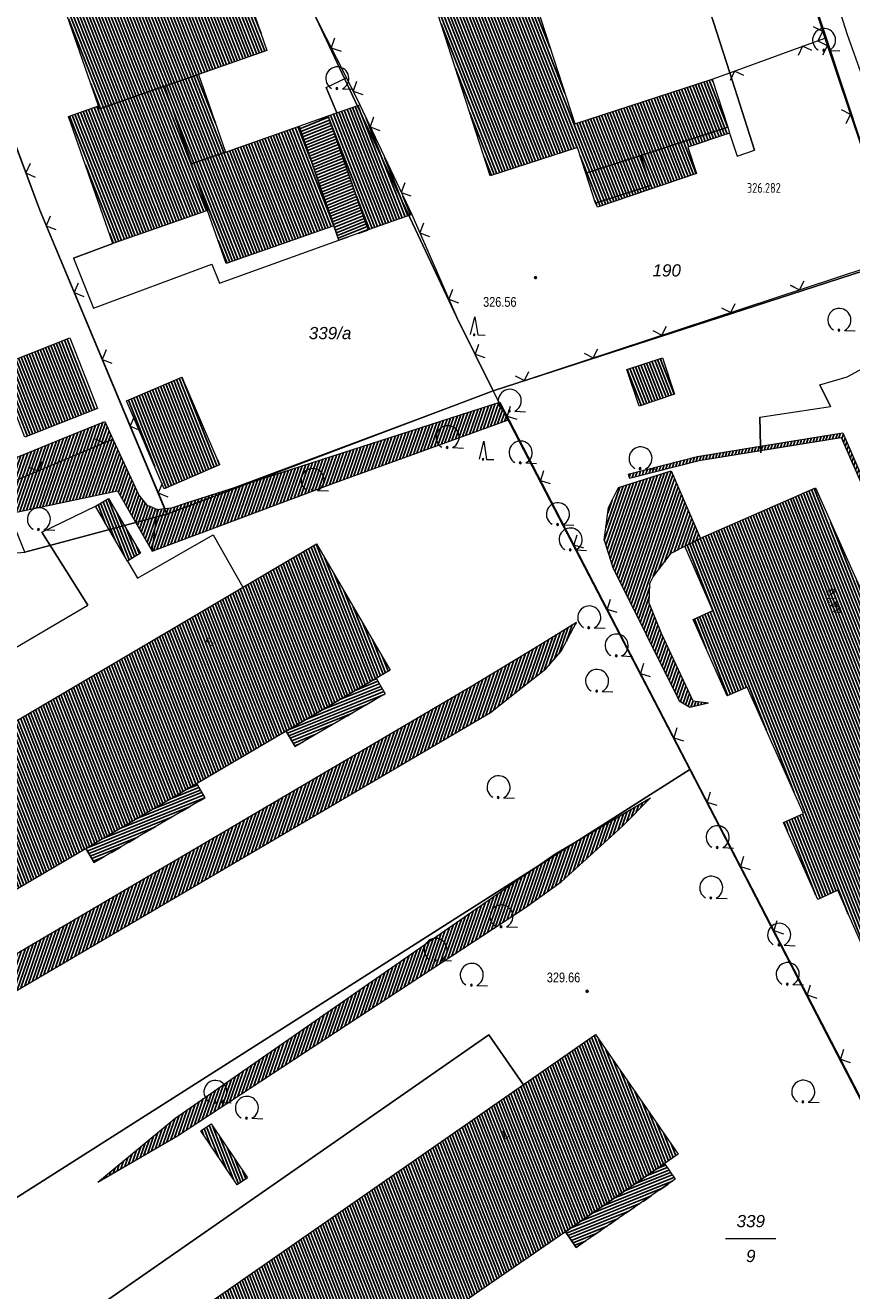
# Model space of a CAD drawing. Header units: metres. Extents: x 345144 to 348639, y 5629211 to 5635235.
# Tile 984 of 1056: x 347440 to 347497, y 5631269 to 5631356. Entities that reach past the tile are written whole.
import ezdxf
from ezdxf.enums import TextEntityAlignment as Align

# ---------------------------------------------------------------- set-up
doc = ezdxf.new("R2010")
doc.units = ezdxf.units.M
doc.header["$MEASUREMENT"] = 0
doc.linetypes.add('4_4', pattern=[1.4, 0.7, -0.7])
for name, color, linetype in [('011 Gebäude', 7, 'Continuous'), ('028 Geländeform', 7, 'Continuous'), ('028 Geländeform Ausg.', 7, 'Continuous'), ('065-066 Ver_Entsorgung Ausg.', 7, 'Continuous'), ('081-083 Topographie', 7, 'Continuous'), ('AX Flurstück', 7, 'Continuous'), ('AX Gebäude', 7, 'Continuous'), ('Definitionslinie', 7, 'Continuous'), ('Präsentationsobjekt -Text (punktförmig)', 7, 'Continuous')]:
    doc.layers.add(name, color=color, linetype=linetype)
doc.styles.add('ARIAL', font='arial.ttf', dxfattribs={"height": 1})
doc.styles.add('ARIALIT', font='ariali.ttf', dxfattribs={"height": 1})
doc.styles.add('DIN-6776-IT', font='txt', dxfattribs={"height": 1})
pattern_1 = [(201.882352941, (0, 0), (0.074540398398, -0.185590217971), [])]
pattern_2 = [(250.9552151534, (0, 0), (0.1890527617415, -0.065261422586), [])]
pattern_3 = [(111.5294117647, (0, 0), (-0.186045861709, -0.07339575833), [])]

# ---------------------------------------------------------------- blocks, each defined once
blk = doc.blocks.new('alk_043x_nrw')
h = blk.add_hatch(color=7)
edge = h.paths.add_edge_path(flags=0)
edge.add_arc((0, 0), 1, 180, 360, ccw=False)
edge.add_arc((0, 0), 1, 0, 180, ccw=False)
blk = doc.blocks.new('alk_7100_nrwx2')
at = {"true_color": 0x2e2e2e}
h = blk.add_hatch(color=250, dxfattribs=at)
edge = h.paths.add_edge_path(flags=0)
edge.add_arc((0.024073, -0.597267), 0.057254, 180, 360, ccw=False)
edge.add_arc((0.024073, -0.597267), 0.057255, 0, 180, ccw=False)
at = {"color": 250, "lineweight": 5, "true_color": 0x2e2e2e, "flags": 128}
blk.add_lwpolyline([(0.349382, -0.597267), (1, -0.597267)], dxfattribs=at)
at = {"color": 250, "lineweight": 5, "true_color": 0x2e2e2e}
for centre, radius, start, end in [((0.024073, 0.012362), 0.690995, -61.91481688, -118.08518312), ((0.024073, -0.597267), 0.057255, 0, 180), ((0.024073, -0.597267), 0.057254, 180, 0)]:
    blk.add_arc(centre, radius, start, end, dxfattribs=at)
blk = doc.blocks.new('alk_7200_nrwx2')
at = {"true_color": 0x2e2e2e}
h = blk.add_hatch(color=250, dxfattribs=at)
edge = h.paths.add_edge_path(flags=0)
edge.add_arc((-0.020544, -0.388118), 0.055525, 180, 360, ccw=False)
edge.add_arc((-0.020544, -0.388118), 0.055525, 0, 180, ccw=False)
at = {"color": 250, "lineweight": 5, "true_color": 0x2e2e2e, "flags": 128}
blk.add_lwpolyline([(-0.298168, -0.388118), (-0.020544, 1), (0.257079, -0.388118), (0.812326, -0.388118)], dxfattribs=at)
blk.add_lwpolyline([(-0.298168, -0.388118), (-0.020544, 1), (0.257079, -0.388118), (0.812326, -0.388118)], dxfattribs=at)
at = {"color": 250, "lineweight": 5, "true_color": 0x2e2e2e}
for start, end in [(0, 180), (180, 0)]:
    blk.add_arc((-0.020544, -0.388118), 0.055525, start, end, dxfattribs=at)

msp = doc.modelspace()

# ---------------------------------------------------------------- hatches: boundary and pattern name
at = {"layer": '011 Gebäude', "true_color": 0x8f8f8f}
h = msp.add_hatch(dxfattribs=at)
h.set_pattern_fill('_USER', color=252, scale=0.2, angle=201.88235294, style=0, pattern_type=0)
h.set_pattern_definition(pattern_1)
h.paths.add_polyline_path([(347459.122, 5631349.487), (347461.129, 5631350.194), (347461.129, 5631350.194), (347463.9, 5631342.334), (347463.9, 5631342.334), (347461.882, 5631341.624), (347461.882, 5631341.624), (347461.534, 5631342.616), (347461.534, 5631342.616)], flags=0)
h = msp.add_hatch(dxfattribs=at)
h.set_pattern_fill('_USER', color=252, scale=0.2, angle=201.88235294, style=0, pattern_type=0)
h.set_pattern_definition(pattern_1)
h.paths.add_polyline_path([(347464.442, 5631311.373), (347465.066, 5631310.305), (347465.066, 5631310.305), (347458.85, 5631306.668), (347458.85, 5631306.668), (347458.228, 5631307.731), (347458.228, 5631307.731)], flags=0)
h = msp.add_hatch(dxfattribs=at)
h.set_pattern_fill('_USER', color=252, scale=0.2, angle=201.88235294, style=0, pattern_type=0)
h.set_pattern_definition(pattern_1)
h.paths.add_polyline_path([(347452.609, 5631303.123), (347444.976, 5631298.649), (347444.976, 5631298.649), (347444.402, 5631299.628), (347444.402, 5631299.628), (347452.035, 5631304.101), (347452.035, 5631304.101)], flags=0)
h = msp.add_hatch(dxfattribs=at)
h.set_pattern_fill('_USER', color=252, scale=0.2, angle=201.88235294, style=0, pattern_type=0)
h.set_pattern_definition(pattern_1)
h.paths.add_polyline_path([(347485.087, 5631276.79), (347478.26, 5631272.086), (347478.26, 5631272.086), (347477.519, 5631273.163), (347477.519, 5631273.163), (347484.344, 5631277.867), (347484.344, 5631277.867)], flags=0)
at = {"layer": '028 Geländeform', "true_color": 0xb27500}
h = msp.add_hatch(dxfattribs=at)
h.set_pattern_fill('_USER', color=44, scale=0.2, angle=250.95521515, style=0, pattern_type=0)
h.set_pattern_definition(pattern_2)
h.paths.add_polyline_path([(347448.977, 5631320.147), (347449.341, 5631323.029), (347449.341, 5631323.029), (347449.851, 5631323.096), (347449.851, 5631323.096), (347450.12, 5631323.127), (347450.12, 5631323.127), (347450.342, 5631323.153), (347450.342, 5631323.153), (347451.346, 5631323.476), (347451.346, 5631323.476), (347454.466, 5631324.48), (347454.466, 5631324.48), (347454.474, 5631324.482), (347454.474, 5631324.482), (347472.989, 5631330.438), (347472.989, 5631330.438), (347473.527, 5631329.191), (347473.527, 5631329.191), (347461.644, 5631324.886), (347461.644, 5631324.886)], flags=0)
h = msp.add_hatch(dxfattribs=at)
h.set_pattern_fill('_USER', color=44, scale=0.2, angle=250.95521515, style=0, pattern_type=0)
h.set_pattern_definition(pattern_2)
h.paths.add_polyline_path([(347425.236, 5631320.777), (347436.963, 5631325.549), (347436.963, 5631325.549), (347440.521, 5631326.995), (347440.521, 5631326.995), (347442.58, 5631327.834), (347442.58, 5631327.834), (347445.479, 5631329.013), (347445.479, 5631329.013), (347445.723, 5631329.112), (347445.723, 5631329.112), (347446.267, 5631327.871), (347446.267, 5631327.871), (347447.661, 5631324.878), (347447.661, 5631324.878), (347448.06, 5631324.02), (347448.06, 5631324.02), (347448.611, 5631323.334), (347448.611, 5631323.334), (347448.823, 5631323.246), (347448.823, 5631323.246), (347449.341, 5631323.029), (347449.341, 5631323.029), (347448.977, 5631320.147), (347448.977, 5631320.147), (347446.59, 5631324.325), (347446.59, 5631324.325), (347438.856, 5631322.673), (347438.856, 5631322.673), (347437.54, 5631322.647), (347437.54, 5631322.647), (347436.483, 5631323.033), (347436.483, 5631323.033), (347435.929, 5631323.5), (347435.929, 5631323.5), (347427.687, 5631320.379), (347427.687, 5631320.379), (347426.396, 5631319.894), (347426.396, 5631319.894), (347425.574, 5631319.084), (347425.574, 5631319.084), (347424.822, 5631318.024), (347424.822, 5631318.024), (347423.874, 5631317.16), (347423.874, 5631317.16), (347422.701, 5631316.47), (347422.701, 5631316.47), (347420.608, 5631315.676), (347420.608, 5631315.676), (347419.471, 5631315.191), (347419.471, 5631315.191), (347417.162, 5631314.547), (347417.162, 5631314.547), (347415.534, 5631314.404), (347415.534, 5631314.404), (347417.102, 5631316.259), (347417.102, 5631316.259), (347423.014, 5631318.68), (347423.014, 5631318.68), (347424.153, 5631320.013), (347424.153, 5631320.013)], flags=0)
h = msp.add_hatch(dxfattribs=at)
h.set_pattern_fill('_USER', color=44, scale=0.2, angle=250.95521515, style=0, pattern_type=0)
h.set_pattern_definition(pattern_2)
h.paths.add_polyline_path([(347496.552, 5631327.991), (347491.002, 5631327.1), (347491.002, 5631327.1), (347486.752, 5631326.418), (347486.752, 5631326.418), (347481.929, 5631325.193), (347481.929, 5631325.193), (347481.85, 5631325.466), (347481.85, 5631325.466), (347486.623, 5631326.693), (347486.623, 5631326.693), (347490.993, 5631327.399), (347490.993, 5631327.399), (347496.676, 5631328.316), (347496.676, 5631328.316), (347499.263, 5631322.307), (347499.263, 5631322.307), (347499.051, 5631322.256), (347499.051, 5631322.256)], flags=0)
h = msp.add_hatch(dxfattribs=at)
h.set_pattern_fill('_USER', color=44, scale=0.2, angle=250.95521515, style=0, pattern_type=0)
h.set_pattern_definition(pattern_2)
h.paths.add_polyline_path([(347484.812, 5631325.7), (347486.852, 5631321.036), (347486.852, 5631321.036), (347485.76, 5631320.484), (347485.76, 5631320.484), (347484.818, 5631320.012), (347484.818, 5631320.012), (347483.567, 5631318.389), (347483.567, 5631318.389), (347483.343, 5631317.918), (347483.343, 5631317.918), (347483.287, 5631316.534), (347483.287, 5631316.534), (347484.12, 5631314.485), (347484.12, 5631314.485), (347486.309, 5631309.829), (347486.309, 5631309.829), (347487.395, 5631309.676), (347487.395, 5631309.676), (347486.112, 5631309.375), (347486.112, 5631309.375), (347485.368, 5631309.817), (347485.368, 5631309.817), (347480.786, 5631319.019), (347480.786, 5631319.019), (347480.187, 5631320.919), (347480.187, 5631320.919), (347480.485, 5631323.155), (347480.485, 5631323.155), (347481.175, 5631324.536), (347481.175, 5631324.536)], flags=0)
h = msp.add_hatch(dxfattribs=at)
h.set_pattern_fill('_USER', color=44, scale=0.2, angle=250.95521515, style=0, pattern_type=0)
h.set_pattern_definition(pattern_2)
h.paths.add_polyline_path([(347433.321, 5631288.672), (347471.151, 5631310.906), (347471.151, 5631310.906), (347471.449, 5631311.081), (347471.449, 5631311.081), (347475.222, 5631313.356), (347475.222, 5631313.356), (347476.416, 5631314.094), (347476.416, 5631314.094), (347478.282, 5631315.247), (347478.282, 5631315.247), (347477.229, 5631313.244), (347477.229, 5631313.244), (347476.167, 5631312.025), (347476.167, 5631312.025), (347474.353, 5631310.594), (347474.353, 5631310.594), (347472.337, 5631309.017), (347472.337, 5631309.017), (347436.893, 5631288.223), (347436.893, 5631288.223), (347433.512, 5631286.505), (347433.512, 5631286.505), (347425.177, 5631284.233), (347425.177, 5631284.233), (347432.628, 5631288.265), (347432.628, 5631288.265)], flags=0)
h = msp.add_hatch(dxfattribs=at)
h.set_pattern_fill('_USER', color=44, scale=0.2, angle=250.95521515, style=0, pattern_type=0)
h.set_pattern_definition(pattern_2)
h.paths.add_polyline_path([(347481.445, 5631301.169), (347477.216, 5631297.317), (347477.216, 5631297.317), (347474.761, 5631295.543), (347474.761, 5631295.543), (347450.724, 5631279.794), (347450.724, 5631279.794), (347445.236, 5631276.587), (347445.236, 5631276.587), (347450.542, 5631280.982), (347450.542, 5631280.982), (347476.801, 5631299.251), (347476.801, 5631299.251), (347483.381, 5631303.11), (347483.381, 5631303.11)], flags=0)
at = {"layer": 'AX Gebäude', "true_color": 0x4f4f4f}
h = msp.add_hatch(dxfattribs=at)
h.set_pattern_fill('_USER', color=251, scale=0.2, angle=111.52941176, style=0, pattern_type=0)
h.set_pattern_definition(pattern_3)
h.paths.add_polyline_path([(347442.367, 5631359.312), (347453.928, 5631363.315), (347456.91, 5631354.708), (347452.182, 5631353.066), (347449.826, 5631352.247), (347445.353, 5631350.691), (347445.284, 5631350.886)], flags=0)
h = msp.add_hatch(dxfattribs=at)
h.set_pattern_fill('_USER', color=251, scale=0.2, angle=111.52941176, style=0, pattern_type=0)
h.set_pattern_definition(pattern_3)
h.paths.add_polyline_path([(347472.293, 5631359.273), (347475.678, 5631360.371), (347476.436, 5631358.029), (347475.535, 5631357.737), (347478.167, 5631349.645), (347487.644, 5631352.729), (347488.72, 5631349.421), (347482.711, 5631347.466), (347478.929, 5631346.236), (347478.352, 5631348.015), (347472.328, 5631346.061), (347468.447, 5631358.025)], flags=0)
h = msp.add_hatch(dxfattribs=at)
h.set_pattern_fill('_USER', color=251, scale=0.2, angle=111.52941176, style=0, pattern_type=0)
h.set_pattern_definition(pattern_3)
h.paths.add_polyline_path([(347449.826, 5631352.247), (347452.182, 5631353.066), (347454.046, 5631347.706), (347451.693, 5631346.885)], flags=0)
h = msp.add_hatch(dxfattribs=at)
h.set_pattern_fill('_USER', color=251, scale=0.2, angle=111.52941176, style=0, pattern_type=0)
h.set_pattern_definition(pattern_3)
h.paths.add_polyline_path([(347445.284, 5631350.886), (347445.353, 5631350.691), (347449.826, 5631352.247), (347451.693, 5631346.885), (347452.815, 5631343.672), (347446.278, 5631341.39), (347443.216, 5631350.164)], flags=0)
h = msp.add_hatch(dxfattribs=at)
h.set_pattern_fill('_USER', color=251, scale=0.2, angle=111.52941176, style=0, pattern_type=0)
h.set_pattern_definition(pattern_3)
h.paths.add_polyline_path([(347463.313, 5631350.966), (347466.908, 5631343.395), (347463.901, 5631342.335), (347461.129, 5631350.194)], flags=0)
h = msp.add_hatch(dxfattribs=at)
h.set_pattern_fill('_USER', color=251, scale=0.2, angle=111.52941176, style=0, pattern_type=0)
h.set_pattern_definition(pattern_3)
h.paths.add_polyline_path([(347454.046, 5631347.706), (347459.123, 5631349.487), (347461.535, 5631342.617), (347454.09, 5631340.017), (347452.815, 5631343.672), (347451.693, 5631346.885)], flags=0)
h = msp.add_hatch(dxfattribs=at)
h.set_pattern_fill('_USER', color=251, scale=0.2, angle=111.52941176, style=0, pattern_type=0)
h.set_pattern_definition(pattern_3)
h.paths.add_polyline_path([(347482.711, 5631347.466), (347488.72, 5631349.421), (347488.841, 5631349.01), (347485.961, 5631348.04), (347486.575, 5631346.218), (347479.725, 5631343.908), (347479.602, 5631344.169), (347483.383, 5631345.4)], flags=0)
h = msp.add_hatch(dxfattribs=at)
h.set_pattern_fill('_USER', color=251, scale=0.2, angle=111.52941176, style=0, pattern_type=0)
h.set_pattern_definition(pattern_3)
h.paths.add_polyline_path([(347478.929, 5631346.236), (347482.711, 5631347.466), (347483.383, 5631345.4), (347479.602, 5631344.169)], flags=0)
h = msp.add_hatch(dxfattribs=at)
h.set_pattern_fill('_USER', color=251, scale=0.2, angle=111.52941176, style=0, pattern_type=0)
h.set_pattern_definition(pattern_3)
h.paths.add_polyline_path([(347438.278, 5631332.899), (347443.292, 5631334.868), (347445.209, 5631329.99), (347440.195, 5631328.02)], flags=0)
h = msp.add_hatch(dxfattribs=at)
h.set_pattern_fill('_USER', color=251, scale=0.2, angle=111.52941176, style=0, pattern_type=0)
h.set_pattern_definition(pattern_3)
h.paths.add_polyline_path([(347481.763, 5631332.685), (347484.208, 5631333.506), (347485.046, 5631330.991), (347482.601, 5631330.169)], flags=0)
h = msp.add_hatch(dxfattribs=at)
h.set_pattern_fill('_USER', color=251, scale=0.2, angle=111.52941176, style=0, pattern_type=0)
h.set_pattern_definition(pattern_3)
h.paths.add_polyline_path([(347447.204, 5631330.519), (347451.023, 5631332.169), (347453.64, 5631326.114), (347449.821, 5631324.464)], flags=0)
h = msp.add_hatch(dxfattribs=at)
h.set_pattern_fill('_USER', color=251, scale=0.2, angle=111.52941176, style=0, pattern_type=0)
h.set_pattern_definition(pattern_3)
h.paths.add_polyline_path([(347498.522, 5631316.144), (347503.63, 5631304.659), (347504.797, 5631302.1), (347507.391, 5631296.371), (347509.423, 5631291.824), (347511.95, 5631286.069), (347513.065, 5631283.462), (347518.173, 5631271.987), (347519.349, 5631269.397), (347521.896, 5631263.62), (347512.827, 5631259.616), (347510.855, 5631264.039), (347509.48, 5631263.434), (347507.142, 5631268.702), (347508.508, 5631269.317), (347504.62, 5631278.051), (347503.245, 5631277.456), (347500.888, 5631282.736), (347502.264, 5631283.36), (347500.282, 5631287.784), (347501.199, 5631288.187), (347499.181, 5631292.701), (347498.274, 5631292.298), (347496.313, 5631296.741), (347494.937, 5631296.106), (347492.581, 5631301.415), (347493.946, 5631302.03), (347490.068, 5631310.753), (347488.693, 5631310.159), (347486.326, 5631315.438), (347487.692, 5631316.053), (347485.76, 5631320.485), (347486.852, 5631321.037), (347494.77, 5631324.512), (347497.357, 5631318.733)], flags=0)
h = msp.add_hatch(dxfattribs=at)
h.set_pattern_fill('_USER', color=251, scale=0.2, angle=111.52941176, style=0, pattern_type=0)
h.set_pattern_definition(pattern_3)
h.paths.add_polyline_path([(347445.98, 5631323.785), (347448.184, 5631320.001), (347447.273, 5631319.47), (347445.068, 5631323.253)], flags=0)
h = msp.add_hatch(dxfattribs=at)
h.set_pattern_fill('_USER', color=251, scale=0.2, angle=111.52941176, style=0, pattern_type=0)
h.set_pattern_definition(pattern_3)
h.paths.add_polyline_path([(347425.975, 5631300.408), (347460.33, 5631320.657), (347465.42, 5631311.945), (347438.203, 5631295.995), (347431.047, 5631291.767)], flags=0)
h = msp.add_hatch(dxfattribs=at)
h.set_pattern_fill('_USER', color=251, scale=0.2, angle=111.52941176, style=0, pattern_type=0)
h.set_pattern_definition(pattern_3)
h.paths.add_polyline_path([(347446.872, 5631264.036), (347479.588, 5631286.773), (347485.297, 5631278.526), (347471.601, 5631269.084), (347452.569, 5631255.749)], flags=0)
h = msp.add_hatch(dxfattribs=at)
h.set_pattern_fill('_USER', color=251, scale=0.2, angle=111.52941176, style=0, pattern_type=0)
h.set_pattern_definition(pattern_3)
h.paths.add_polyline_path([(347453.054, 5631280.608), (347455.559, 5631276.889), (347454.847, 5631276.409), (347452.342, 5631280.129)], flags=0)

# ---------------------------------------------------------------- linework, layer by layer
at = {"layer": '011 Gebäude', "color": 251, "linetype": 'Continuous', "lineweight": 13, "true_color": 0x4f4f4f, "flags": 128}
for points in [[(347459.122, 5631349.487), (347461.129, 5631350.194), (347461.129, 5631350.194), (347463.9, 5631342.334), (347463.9, 5631342.334), (347461.882, 5631341.624), (347461.882, 5631341.624), (347461.534, 5631342.616), (347461.534, 5631342.616), (347459.122, 5631349.487)], [(347464.442, 5631311.373), (347465.066, 5631310.305), (347465.066, 5631310.305), (347458.85, 5631306.668), (347458.85, 5631306.668), (347458.228, 5631307.731), (347458.228, 5631307.731), (347464.442, 5631311.373)], [(347452.609, 5631303.123), (347444.976, 5631298.649), (347444.976, 5631298.649), (347444.402, 5631299.628), (347444.402, 5631299.628), (347452.035, 5631304.101), (347452.035, 5631304.101), (347452.609, 5631303.123)], [(347485.087, 5631276.79), (347478.26, 5631272.086), (347478.26, 5631272.086), (347477.519, 5631273.163), (347477.519, 5631273.163), (347484.344, 5631277.867), (347484.344, 5631277.867), (347485.087, 5631276.79)]]:
    msp.add_lwpolyline(points, dxfattribs=at)
at = {"layer": '081-083 Topographie', "color": 7, "linetype": 'Continuous', "lineweight": 5, "flags": 128}
for points in [[(347484.213, 5631363.324), (347492.075, 5631366.011), (347492.075, 5631366.011), (347492.233, 5631365.52), (347492.233, 5631365.52), (347493.921, 5631360.261), (347493.921, 5631360.261), (347495.428, 5631355.568)], [(347456.884, 5631364.406), (347460.3, 5631356.953), (347460.3, 5631356.953), (347462.405, 5631352.829), (347462.405, 5631352.829), (347463.312, 5631350.966), (347463.312, 5631350.966), (347466.907, 5631343.395), (347466.907, 5631343.395), (347470.02, 5631336.275), (347470.02, 5631336.275), (347472.537, 5631331.218)], [(347488.841, 5631349.009), (347489.364, 5631347.424), (347489.364, 5631347.424), (347490.565, 5631347.843), (347490.565, 5631347.843), (347488.86, 5631353.171), (347488.86, 5631353.171), (347487.285, 5631358.091), (347487.285, 5631358.091), (347493.811, 5631360.261), (347493.811, 5631360.261), (347493.921, 5631360.261), (347493.921, 5631360.261), (347495.552, 5631360.258), (347495.552, 5631360.258), (347496.97, 5631355.809), (347496.97, 5631355.809), (347500.66, 5631345.509), (347500.66, 5631345.509), (347502.256, 5631340.165), (347502.256, 5631340.165), (347502.214, 5631339.366)], [(347487.644, 5631352.728), (347488.86, 5631353.171), (347488.86, 5631353.171), (347495.428, 5631355.568)], [(347495.428, 5631355.568), (347500.519, 5631340.449), (347500.519, 5631340.449), (347500.57, 5631340.298)], [(347437.555, 5631353.541), (347441.22, 5631343.689), (347441.22, 5631343.689), (347449.851, 5631323.096)], [(347461.722, 5631350.404), (347460.993, 5631352.17), (347460.993, 5631352.17), (347462.405, 5631352.829)], [(347446.278, 5631341.39), (347443.544, 5631340.383), (347443.544, 5631340.383), (347444.945, 5631336.932), (347444.945, 5631336.932), (347453.098, 5631339.953), (347453.098, 5631339.953), (347453.635, 5631338.652), (347453.635, 5631338.652), (347461.882, 5631341.624)], [(347472.537, 5631331.218), (347500.519, 5631340.449), (347500.519, 5631340.449), (347500.566, 5631340.464)], [(347491.006, 5631326.946), (347491.002, 5631327.1), (347491.002, 5631327.1), (347490.993, 5631327.399), (347490.993, 5631327.399), (347490.937, 5631329.399), (347490.937, 5631329.399), (347495.825, 5631330.134), (347495.825, 5631330.134), (347495.078, 5631331.625), (347495.078, 5631331.625), (347496.958, 5631332.175), (347496.958, 5631332.175), (347499.081, 5631333.344), (347499.081, 5631333.344), (347500.714, 5631334.714), (347500.714, 5631334.714), (347501.963, 5631336.674), (347501.963, 5631336.674), (347502.214, 5631339.366)], [(347396.244, 5631333.407), (347398.283, 5631330.181), (347398.283, 5631330.181), (347409.144, 5631313), (347409.144, 5631313), (347417.102, 5631316.259), (347417.102, 5631316.259), (347423.014, 5631318.68), (347423.014, 5631318.68), (347426.396, 5631319.894), (347426.396, 5631319.894), (347427.687, 5631320.379), (347427.687, 5631320.379), (347435.929, 5631323.5), (347435.929, 5631323.5), (347446.267, 5631327.871)], [(347454.341, 5631324.433), (347454.466, 5631324.48), (347454.466, 5631324.48), (347454.474, 5631324.482), (347454.474, 5631324.482), (347472.537, 5631331.218)], [(347472.989, 5631330.438), (347503.906, 5631270.786)], [(347409.144, 5631313), (347412.285, 5631307.809), (347412.285, 5631307.809), (347415.173, 5631302.587), (347415.173, 5631302.587), (347416.505, 5631303.35), (347416.505, 5631303.35), (347417.277, 5631301.906), (347417.277, 5631301.906), (347415.889, 5631301.112), (347415.889, 5631301.112), (347416.015, 5631300.851), (347416.015, 5631300.851), (347417.907, 5631300.552), (347417.907, 5631300.552), (347429.222, 5631307.435), (347429.222, 5631307.435), (347444.543, 5631316.432), (347444.543, 5631316.432), (347441.378, 5631321.456), (347441.378, 5631321.456), (347445.068, 5631323.253)], [(347447.273, 5631319.47), (347447.964, 5631318.293), (347447.964, 5631318.293), (347453.19, 5631321.278), (347453.19, 5631321.278), (347455.239, 5631317.656)], [(347474.615, 5631283.316), (347472.233, 5631286.753), (347472.233, 5631286.753), (347440.397, 5631264.628)]]:
    msp.add_lwpolyline(points, dxfattribs=at)
at = {"layer": 'AX Flurstück', "color": 8, "linetype": 'Continuous', "lineweight": 13, "true_color": 0x808080, "flags": 128}
for points in [[(347558.458, 5631271.171), (347561.141, 5631265.058), (347572.91, 5631238.222), (347573.942, 5631235.157), (347583.121, 5631214.451), (347567.615, 5631206.936), (347554.681, 5631200.386), (347543.268, 5631194.596), (347520.498, 5631238.56), (347503.955, 5631270.533), (347486.095, 5631305.071), (347472.833, 5631330.626), (347472.537, 5631331.219), (347500.569, 5631340.299), (347489.06, 5631375.135), (347492.485, 5631376.203), (347493.091, 5631376.415), (347504.71, 5631347.927), (347507.619, 5631341.216), (347524.924, 5631346.821), (347537.028, 5631319.313), (347540.529, 5631311.415), (347558.458, 5631271.171)], [(347456.884, 5631364.406), (347469.194, 5631368.706), (347473.404, 5631370.068), (347476.7, 5631371.135), (347489.06, 5631375.135), (347500.569, 5631340.299), (347472.537, 5631331.219), (347470.02, 5631336.275), (347460.301, 5631356.953), (347456.884, 5631364.406)], [(347456.884, 5631364.406), (347460.301, 5631356.953), (347470.02, 5631336.275), (347472.537, 5631331.219), (347449.985, 5631322.698), (347441.22, 5631343.689), (347436.176, 5631357.172), (347456.884, 5631364.406)], [(347436.176, 5631357.172), (347441.22, 5631343.689), (347449.985, 5631322.698), (347440.192, 5631320.074), (347426.634, 5631353.837), (347436.176, 5631357.172)], [(347423.014, 5631318.681), (347440.192, 5631320.074), (347449.985, 5631322.698), (347472.537, 5631331.219), (347472.833, 5631330.626), (347486.095, 5631305.071), (347433.759, 5631271.813), (347424.223, 5631287.101), (347412.286, 5631307.809), (347409.145, 5631313), (347423.014, 5631318.681)], [(347486.095, 5631305.071), (347503.955, 5631270.533), (347458.131, 5631237.721), (347446.19, 5631253.657), (347434.82, 5631270.109), (347433.759, 5631271.813), (347486.095, 5631305.071)]]:
    msp.add_lwpolyline(points, dxfattribs=at)
at = {"layer": 'AX Gebäude', "color": 7, "linetype": 'Continuous', "lineweight": 5, "flags": 128}
for points in [[(347442.367, 5631359.312), (347453.928, 5631363.315), (347456.91, 5631354.708), (347452.182, 5631353.066), (347449.826, 5631352.247), (347445.353, 5631350.691), (347445.284, 5631350.886), (347442.367, 5631359.312)], [(347472.293, 5631359.273), (347475.678, 5631360.371), (347476.436, 5631358.029), (347475.535, 5631357.737), (347478.167, 5631349.645), (347487.644, 5631352.729), (347488.72, 5631349.421), (347482.711, 5631347.466), (347478.929, 5631346.236), (347478.352, 5631348.015), (347472.328, 5631346.061), (347468.447, 5631358.025), (347472.293, 5631359.273)], [(347449.826, 5631352.247), (347452.182, 5631353.066), (347454.046, 5631347.706), (347451.693, 5631346.885), (347449.826, 5631352.247)], [(347445.284, 5631350.886), (347445.353, 5631350.691), (347449.826, 5631352.247), (347451.693, 5631346.885), (347452.815, 5631343.672), (347446.278, 5631341.39), (347443.216, 5631350.164), (347445.284, 5631350.886)], [(347463.313, 5631350.966), (347466.908, 5631343.395), (347463.901, 5631342.335), (347461.129, 5631350.194), (347463.313, 5631350.966)], [(347454.046, 5631347.706), (347459.123, 5631349.487), (347461.535, 5631342.617), (347454.09, 5631340.017), (347452.815, 5631343.672), (347451.693, 5631346.885), (347454.046, 5631347.706)], [(347482.711, 5631347.466), (347488.72, 5631349.421), (347488.841, 5631349.01), (347485.961, 5631348.04), (347486.575, 5631346.218), (347479.725, 5631343.908), (347479.602, 5631344.169), (347483.383, 5631345.4), (347482.711, 5631347.466)], [(347478.929, 5631346.236), (347482.711, 5631347.466), (347483.383, 5631345.4), (347479.602, 5631344.169), (347478.929, 5631346.236)], [(347438.278, 5631332.899), (347443.292, 5631334.868), (347445.209, 5631329.99), (347440.195, 5631328.02), (347438.278, 5631332.899)], [(347481.763, 5631332.685), (347484.208, 5631333.506), (347485.046, 5631330.991), (347482.601, 5631330.169), (347481.763, 5631332.685)], [(347447.204, 5631330.519), (347451.023, 5631332.169), (347453.64, 5631326.114), (347449.821, 5631324.464), (347447.204, 5631330.519)], [(347507.142, 5631268.702), (347508.508, 5631269.317), (347504.62, 5631278.051), (347503.245, 5631277.456), (347500.888, 5631282.736), (347502.264, 5631283.36), (347500.282, 5631287.784), (347501.199, 5631288.187), (347499.181, 5631292.701), (347498.274, 5631292.298), (347496.313, 5631296.741), (347494.937, 5631296.106), (347492.581, 5631301.415), (347493.946, 5631302.03), (347490.068, 5631310.753), (347488.693, 5631310.159), (347486.326, 5631315.438), (347487.692, 5631316.053), (347485.76, 5631320.485), (347486.852, 5631321.037), (347494.77, 5631324.512), (347497.357, 5631318.733), (347498.522, 5631316.144)], [(347445.98, 5631323.785), (347448.184, 5631320.001), (347447.273, 5631319.47), (347445.068, 5631323.253), (347445.98, 5631323.785)], [(347425.975, 5631300.408), (347460.33, 5631320.657), (347465.42, 5631311.945), (347438.203, 5631295.995), (347431.047, 5631291.767), (347425.975, 5631300.408)], [(347446.872, 5631264.036), (347479.588, 5631286.773), (347485.297, 5631278.526), (347471.601, 5631269.084), (347452.569, 5631255.749), (347446.872, 5631264.036)], [(347453.054, 5631280.608), (347455.559, 5631276.889), (347454.847, 5631276.409), (347452.342, 5631280.129), (347453.054, 5631280.608)]]:
    msp.add_lwpolyline(points, dxfattribs=at)
at = {"layer": 'Definitionslinie', "color": 7, "linetype": 'Continuous', "lineweight": 5, "flags": 128}
for points in [[(347492.075, 5631366.011), (347492.233, 5631365.52), (347492.233, 5631365.52), (347493.921, 5631360.261), (347493.921, 5631360.261), (347495.428, 5631355.568)], [(347495.552, 5631360.258), (347496.97, 5631355.809)], [(347487.285, 5631358.091), (347488.86, 5631353.171), (347488.86, 5631353.171), (347490.565, 5631347.843)], [(347460.3, 5631356.953), (347462.405, 5631352.829)], [(347494.957, 5631355.4), (347495.28, 5631356.029), (347494.651, 5631356.352)], [(347494.957, 5631355.4), (347495.28, 5631356.029), (347494.651, 5631356.352)], [(347496.97, 5631355.809), (347500.66, 5631345.509)], [(347461.57, 5631355.564), (347461.353, 5631354.891), (347462.025, 5631354.673)], [(347461.57, 5631355.564), (347461.353, 5631354.891), (347462.025, 5631354.673)], [(347487.644, 5631352.728), (347488.86, 5631353.171), (347488.86, 5631353.171), (347495.428, 5631355.568)], [(347494.526, 5631354.707), (347493.885, 5631355.005), (347493.586, 5631354.364)], [(347494.526, 5631354.706), (347493.885, 5631355.005), (347493.586, 5631354.364)], [(347495.291, 5631354.407), (347495.606, 5631355.041), (347494.972, 5631355.355)], [(347495.291, 5631354.407), (347495.606, 5631355.041), (347494.972, 5631355.355)], [(347495.428, 5631355.568), (347500.519, 5631340.449), (347500.519, 5631340.449), (347500.57, 5631340.298)], [(347437.555, 5631353.541), (347441.22, 5631343.689)], [(347489.829, 5631352.993), (347489.187, 5631353.291), (347488.889, 5631352.65)], [(347489.829, 5631352.992), (347489.188, 5631353.291), (347488.889, 5631352.649)], [(347460.993, 5631352.17), (347462.405, 5631352.829)], [(347462.405, 5631352.829), (347463.312, 5631350.966)], [(347463.089, 5631352.566), (347462.859, 5631351.898), (347463.527, 5631351.667)], [(347463.089, 5631352.566), (347462.859, 5631351.898), (347463.527, 5631351.667)], [(347460.993, 5631352.17), (347461.722, 5631350.404)], [(347463.312, 5631350.966), (347466.907, 5631343.395)], [(347496.887, 5631349.669), (347497.201, 5631350.302), (347496.568, 5631350.616)], [(347496.887, 5631349.669), (347497.201, 5631350.302), (347496.568, 5631350.616)], [(347464.274, 5631350.105), (347464.037, 5631349.439), (347464.703, 5631349.202)], [(347464.274, 5631350.105), (347464.037, 5631349.439), (347464.703, 5631349.202)], [(347488.841, 5631349.009), (347489.364, 5631347.424)], [(347489.364, 5631347.424), (347490.565, 5631347.843)], [(347440.553, 5631346.915), (347440.259, 5631346.272), (347440.902, 5631345.978)], [(347440.553, 5631346.915), (347440.259, 5631346.272), (347440.902, 5631345.978)], [(347466.419, 5631345.588), (347466.182, 5631344.922), (347466.848, 5631344.685)], [(347466.419, 5631345.588), (347466.182, 5631344.922), (347466.848, 5631344.685)], [(347441.22, 5631343.689), (347449.851, 5631323.096)], [(347441.938, 5631343.27), (347441.67, 5631342.615), (347442.324, 5631342.347)], [(347441.938, 5631343.27), (347441.67, 5631342.615), (347442.324, 5631342.347)], [(347466.907, 5631343.395), (347470.02, 5631336.275)], [(347467.72, 5631342.784), (347467.462, 5631342.126), (347468.12, 5631341.868)], [(347467.72, 5631342.784), (347467.462, 5631342.126), (347468.12, 5631341.868)], [(347443.544, 5631340.383), (347446.278, 5631341.39)], [(347453.635, 5631338.652), (347461.882, 5631341.624)], [(347443.544, 5631340.383), (347444.945, 5631336.932)], [(347472.537, 5631331.218), (347500.519, 5631340.449), (347500.519, 5631340.449), (347500.566, 5631340.464)], [(347444.945, 5631336.932), (347453.098, 5631339.953)], [(347453.098, 5631339.953), (347453.635, 5631338.652)], [(347443.871, 5631338.658), (347443.603, 5631338.004), (347444.257, 5631337.736)], [(347443.871, 5631338.658), (347443.603, 5631338.004), (347444.257, 5631337.736)], [(347493.042, 5631338.509), (347493.674, 5631338.191), (347493.992, 5631338.822)], [(347493.043, 5631338.509), (347493.674, 5631338.191), (347493.992, 5631338.822)], [(347469.723, 5631338.203), (347469.465, 5631337.544), (347470.123, 5631337.287)], [(347469.723, 5631338.203), (347469.465, 5631337.544), (347470.123, 5631337.287)], [(347488.294, 5631336.942), (347488.926, 5631336.624), (347489.244, 5631337.256)], [(347488.294, 5631336.943), (347488.926, 5631336.624), (347489.244, 5631337.256)], [(347470.02, 5631336.275), (347472.537, 5631331.218)], [(347483.546, 5631335.376), (347484.177, 5631335.058), (347484.495, 5631335.689)], [(347483.546, 5631335.376), (347484.177, 5631335.058), (347484.496, 5631335.689)], [(347445.803, 5631334.047), (347445.536, 5631333.393), (347446.19, 5631333.125)], [(347445.803, 5631334.047), (347445.536, 5631333.393), (347446.19, 5631333.125)], [(347471.503, 5631334.417), (347471.279, 5631333.747), (347471.949, 5631333.522)], [(347471.503, 5631334.417), (347471.279, 5631333.747), (347471.949, 5631333.522)], [(347478.798, 5631333.81), (347479.429, 5631333.491), (347479.747, 5631334.123)], [(347478.798, 5631333.81), (347479.429, 5631333.492), (347479.747, 5631334.123)], [(347496.958, 5631332.175), (347499.081, 5631333.344)], [(347474.049, 5631332.243), (347474.681, 5631331.925), (347474.999, 5631332.557)], [(347474.049, 5631332.243), (347474.681, 5631331.925), (347474.999, 5631332.557)], [(347495.078, 5631331.625), (347496.958, 5631332.175)], [(347495.078, 5631331.625), (347495.825, 5631330.134)], [(347454.341, 5631324.433), (347454.466, 5631324.48), (347454.466, 5631324.48), (347454.474, 5631324.482), (347454.474, 5631324.482), (347472.537, 5631331.218)], [(347472.989, 5631330.438), (347503.906, 5631270.786)], [(347473.706, 5631330.141), (347473.492, 5631329.467), (347474.166, 5631329.253)], [(347473.706, 5631330.141), (347473.492, 5631329.467), (347474.166, 5631329.253)], [(347490.937, 5631329.399), (347495.825, 5631330.134)], [(347447.736, 5631329.436), (347447.468, 5631328.781), (347448.123, 5631328.513)], [(347447.736, 5631329.436), (347447.468, 5631328.781), (347448.123, 5631328.513)], [(347490.937, 5631329.399), (347490.993, 5631327.399), (347490.993, 5631327.399), (347491.002, 5631327.1), (347491.002, 5631327.1), (347491.006, 5631326.946)], [(347435.929, 5631323.5), (347446.267, 5631327.871)], [(347445.048, 5631327.898), (347445.703, 5631327.633), (347445.969, 5631328.288)], [(347445.048, 5631327.898), (347445.703, 5631327.633), (347445.969, 5631328.288)], [(347440.443, 5631325.951), (347441.098, 5631325.686), (347441.364, 5631326.341)], [(347440.443, 5631325.951), (347441.098, 5631325.686), (347441.364, 5631326.341)], [(347476.007, 5631325.702), (347475.793, 5631325.028), (347476.467, 5631324.814)], [(347476.007, 5631325.702), (347475.793, 5631325.028), (347476.467, 5631324.814)], [(347449.669, 5631324.824), (347449.401, 5631324.17), (347450.055, 5631323.902)], [(347449.669, 5631324.824), (347449.401, 5631324.17), (347450.055, 5631323.902)], [(347441.378, 5631321.456), (347445.068, 5631323.253)], [(347441.378, 5631321.456), (347444.543, 5631316.432)], [(347447.964, 5631318.293), (347453.19, 5631321.278)], [(347453.19, 5631321.278), (347455.239, 5631317.656)], [(347478.308, 5631321.262), (347478.094, 5631320.588), (347478.768, 5631320.375)], [(347478.308, 5631321.262), (347478.094, 5631320.588), (347478.768, 5631320.375)], [(347447.273, 5631319.47), (347447.964, 5631318.293)], [(347480.609, 5631316.823), (347480.395, 5631316.149), (347481.069, 5631315.935)], [(347480.609, 5631316.823), (347480.395, 5631316.149), (347481.069, 5631315.935)], [(347429.222, 5631307.435), (347444.543, 5631316.432)], [(347482.909, 5631312.384), (347482.696, 5631311.71), (347483.37, 5631311.496)], [(347482.909, 5631312.384), (347482.696, 5631311.71), (347483.37, 5631311.496)], [(347485.21, 5631307.945), (347484.996, 5631307.271), (347485.67, 5631307.057)], [(347485.21, 5631307.945), (347484.996, 5631307.271), (347485.67, 5631307.057)], [(347487.511, 5631303.506), (347487.297, 5631302.832), (347487.971, 5631302.618)], [(347487.511, 5631303.506), (347487.297, 5631302.832), (347487.971, 5631302.618)], [(347489.812, 5631299.066), (347489.598, 5631298.392), (347490.272, 5631298.179)], [(347489.812, 5631299.066), (347489.598, 5631298.392), (347490.272, 5631298.179)], [(347492.113, 5631294.627), (347491.899, 5631293.953), (347492.573, 5631293.739)], [(347492.113, 5631294.627), (347491.899, 5631293.953), (347492.573, 5631293.739)], [(347494.413, 5631290.188), (347494.199, 5631289.514), (347494.873, 5631289.3)], [(347494.413, 5631290.188), (347494.199, 5631289.514), (347494.873, 5631289.3)], [(347440.397, 5631264.628), (347472.233, 5631286.753)], [(347472.233, 5631286.753), (347474.615, 5631283.316)], [(347496.714, 5631285.749), (347496.5, 5631285.075), (347497.174, 5631284.861)], [(347496.714, 5631285.749), (347496.5, 5631285.075), (347497.174, 5631284.861)]]:
    msp.add_lwpolyline(points, dxfattribs=at)
at = {"layer": 'Definitionslinie', "color": 250, "linetype": '4_4', "lineweight": 5, "true_color": 0x2e2e2e, "flags": 128}
for points in [[(347459.122, 5631349.487), (347461.129, 5631350.194)], [(347461.534, 5631342.616), (347461.882, 5631341.624)], [(347461.882, 5631341.624), (347463.9, 5631342.334)], [(347458.85, 5631306.668), (347465.066, 5631310.305)], [(347444.976, 5631298.649), (347452.609, 5631303.123)], [(347478.26, 5631272.086), (347485.087, 5631276.79)]]:
    msp.add_lwpolyline(points, dxfattribs=at)
at = {"layer": 'Definitionslinie', "color": 44, "linetype": 'Continuous', "lineweight": 5, "true_color": 0xb27500, "flags": 128}
for points in [[(347451.346, 5631323.476), (347454.466, 5631324.48), (347454.466, 5631324.48), (347454.474, 5631324.482), (347454.474, 5631324.482), (347472.989, 5631330.438)], [(347472.989, 5631330.438), (347473.527, 5631329.191)], [(347442.58, 5631327.834), (347445.479, 5631329.013)], [(347445.479, 5631329.013), (347445.723, 5631329.112)], [(347445.723, 5631329.112), (347446.267, 5631327.871)], [(347461.644, 5631324.886), (347473.527, 5631329.191)], [(347440.521, 5631326.995), (347442.58, 5631327.834)], [(347446.267, 5631327.871), (347447.661, 5631324.878)], [(347486.623, 5631326.693), (347490.993, 5631327.399), (347490.993, 5631327.399), (347496.676, 5631328.316)], [(347486.752, 5631326.418), (347491.002, 5631327.1), (347491.002, 5631327.1), (347496.552, 5631327.991)], [(347496.552, 5631327.991), (347499.051, 5631322.256)], [(347496.676, 5631328.316), (347499.263, 5631322.307)], [(347436.963, 5631325.549), (347440.521, 5631326.995)], [(347481.85, 5631325.466), (347486.623, 5631326.693)], [(347481.929, 5631325.193), (347486.752, 5631326.418)], [(347481.175, 5631324.536), (347484.812, 5631325.7)], [(347481.85, 5631325.466), (347481.929, 5631325.193)], [(347484.812, 5631325.7), (347486.852, 5631321.036)], [(347447.661, 5631324.878), (347448.06, 5631324.02)], [(347448.977, 5631320.147), (347461.644, 5631324.886)], [(347480.485, 5631323.155), (347481.175, 5631324.536)], [(347438.856, 5631322.673), (347446.59, 5631324.325)], [(347446.59, 5631324.325), (347448.977, 5631320.147)], [(347448.06, 5631324.02), (347448.611, 5631323.334)], [(347450.342, 5631323.153), (347451.346, 5631323.476)], [(347448.611, 5631323.334), (347448.823, 5631323.246)], [(347448.823, 5631323.246), (347449.341, 5631323.029)], [(347448.977, 5631320.147), (347449.341, 5631323.029)], [(347448.977, 5631320.147), (347449.341, 5631323.029)], [(347449.341, 5631323.029), (347449.851, 5631323.096)], [(347449.851, 5631323.096), (347450.12, 5631323.127)], [(347450.12, 5631323.127), (347450.342, 5631323.153)], [(347480.187, 5631320.919), (347480.485, 5631323.155)], [(347480.187, 5631320.919), (347480.786, 5631319.019)], [(347485.76, 5631320.484), (347486.852, 5631321.036)], [(347483.567, 5631318.389), (347484.818, 5631320.012)], [(347484.818, 5631320.012), (347485.76, 5631320.484)], [(347480.786, 5631319.019), (347485.368, 5631309.817)], [(347483.343, 5631317.918), (347483.567, 5631318.389)], [(347483.287, 5631316.534), (347483.343, 5631317.918)], [(347483.287, 5631316.534), (347484.12, 5631314.485)], [(347476.416, 5631314.094), (347478.282, 5631315.247)], [(347477.229, 5631313.244), (347478.282, 5631315.247)], [(347475.222, 5631313.356), (347476.416, 5631314.094)], [(347484.12, 5631314.485), (347486.309, 5631309.829)], [(347471.449, 5631311.081), (347475.222, 5631313.356)], [(347476.167, 5631312.025), (347477.229, 5631313.244)], [(347474.353, 5631310.594), (347476.167, 5631312.025)], [(347433.321, 5631288.672), (347471.151, 5631310.906)], [(347471.151, 5631310.906), (347471.449, 5631311.081)], [(347472.337, 5631309.017), (347474.353, 5631310.594)], [(347485.368, 5631309.817), (347486.112, 5631309.375)], [(347486.112, 5631309.375), (347487.395, 5631309.676)], [(347486.309, 5631309.829), (347487.395, 5631309.676)], [(347436.893, 5631288.223), (347472.337, 5631309.017)], [(347476.801, 5631299.251), (347483.381, 5631303.11)], [(347481.445, 5631301.169), (347483.381, 5631303.11)], [(347477.216, 5631297.317), (347481.445, 5631301.169)], [(347450.542, 5631280.982), (347476.801, 5631299.251)], [(347474.761, 5631295.543), (347477.216, 5631297.317)], [(347450.724, 5631279.794), (347474.761, 5631295.543)], [(347445.236, 5631276.587), (347450.542, 5631280.982)], [(347445.236, 5631276.587), (347450.724, 5631279.794)]]:
    msp.add_lwpolyline(points, dxfattribs=at)
at = {"layer": 'Definitionslinie', "color": 250, "linetype": 'Continuous', "lineweight": 13, "true_color": 0x2e2e2e, "flags": 128}
for points in [[(347464.442, 5631311.373), (347465.066, 5631310.305)], [(347458.228, 5631307.731), (347458.85, 5631306.668)], [(347452.035, 5631304.101), (347452.609, 5631303.123)], [(347444.402, 5631299.628), (347444.976, 5631298.649)], [(347484.344, 5631277.867), (347485.087, 5631276.79)], [(347477.519, 5631273.163), (347478.26, 5631272.086)]]:
    msp.add_lwpolyline(points, dxfattribs=at)
at = {"layer": 'Präsentationsobjekt -Text (punktförmig)', "color": 251, "linetype": 'Continuous', "lineweight": 13, "true_color": 0x5e5e5e, "flags": 128}
msp.add_lwpolyline([(347488.5714, 5631272.69752), (347492.0526, 5631272.69752)], dxfattribs=at)

# ---------------------------------------------------------------- block references
at = {"layer": '028 Geländeform', "xscale": 0.125, "yscale": 0.125, "rotation": -2.326609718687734}
for p in [(347475.451, 5631339.033), (347479.012, 5631289.766)]:
    msp.add_blockref('alk_043x_nrw', p, dxfattribs=at)
at = {"layer": '081-083 Topographie'}
for name, p, xscale, yscale, rotation in [('alk_7100_nrwx2', (347495.344, 5631355.424), 1.15275, 1.15275, -2.326036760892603), ('alk_7100_nrwx2', (347461.739, 5631352.773), 1.15275, 1.15275, -2.326036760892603), ('alk_7100_nrwx2', (347496.4, 5631336.095), 1.15275, 1.15275, -2.326036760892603), ('alk_7200_nrwx2', (347471.25, 5631335.438), 0.9005, 0.9005, -2.326609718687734), ('alk_7100_nrwx2', (347473.645, 5631330.515), 1.15275, 1.15275, -2.326609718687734), ('alk_7100_nrwx2', (347469.352, 5631328.004), 1.15275, 1.15275, -2.326036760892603), ('alk_7200_nrwx2', (347471.857, 5631326.846), 0.9005, 0.9005, -2.326036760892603), ('alk_7100_nrwx2', (347474.397, 5631326.942), 1.15275, 1.15275, -2.326609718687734), ('alk_7100_nrwx2', (347482.674, 5631326.541), 1.15275, 1.15275, -2.326609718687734), ('alk_7100_nrwx2', (347460.029, 5631325.042), 1.15275, 1.15275, -2.326036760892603), ('alk_7100_nrwx2', (347476.97, 5631322.68), 1.15275, 1.15275, -2.326609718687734), ('alk_7100_nrwx2', (347441.135, 5631322.338), 1.15275, 1.15275, -2.326609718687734), ('alk_7100_nrwx2', (347477.848, 5631320.937), 1.15275, 1.15275, -2.326036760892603), ('alk_7100_nrwx2', (347479.131, 5631315.559), 1.15275, 1.15275, -2.326609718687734), ('alk_7100_nrwx2', (347481.023, 5631313.621), 1.15275, 1.15275, -2.326609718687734), ('alk_7100_nrwx2', (347479.671, 5631311.177), 1.15275, 1.15275, -2.326609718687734), ('alk_7100_nrwx2', (347472.871, 5631303.831), 1.15275, 1.15275, -2.326036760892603), ('alk_7100_nrwx2', (347487.999, 5631300.386), 1.15275, 1.15275, -2.326036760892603), ('alk_7100_nrwx2', (347487.552, 5631296.902), 1.15275, 1.15275, -2.326094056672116), ('alk_7100_nrwx2', (347473.072, 5631294.917), 1.15275, 1.15275, -2.326609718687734), ('alk_7100_nrwx2', (347492.243, 5631293.65), 1.15275, 1.15275, -2.325521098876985), ('alk_7100_nrwx2', (347468.528, 5631292.607), 1.15275, 1.15275, -2.326609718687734), ('alk_7100_nrwx2', (347471.022, 5631290.881), 1.15275, 1.15275, -2.326036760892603), ('alk_7100_nrwx2', (347492.834, 5631290.939), 1.15275, 1.15275, -2.326036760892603), ('alk_7100_nrwx2', (347453.324, 5631282.802), 1.15275, 1.15275, -2.326036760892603), ('alk_7100_nrwx2', (347493.906, 5631282.816), 1.15275, 1.15275, -2.325521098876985), ('alk_7100_nrwx2', (347455.494, 5631281.705), 1.15275, 1.15275, -2.326036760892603)]:
    msp.add_blockref(name, p, dxfattribs=dict(at, xscale=xscale, yscale=yscale, rotation=rotation))

# ---------------------------------------------------------------- texts
at = {"layer": '028 Geländeform Ausg.', "color": 44, "true_color": 0xb27500, "style": 'ARIAL', "width": 0.8}
for s, height, p in [('326.56', 0.6761367, (347471.828, 5631337.02)), ('329.66', 0.6761366, (347476.229, 5631290.382))]:
    msp.add_text(s, height=height, dxfattribs=at).set_placement(p)
at = {"layer": '065-066 Ver_Entsorgung Ausg.', "color": 134, "true_color": 0x00b2b2, "style": 'DIN-6776-IT', "width": 0.8}
msp.add_text('326.282', height=0.6762, dxfattribs=at).set_placement((347490.048, 5631344.889))
at = {"layer": 'Präsentationsobjekt -Text (punktförmig)', "color": 8, "true_color": 0x808080, "style": 'ARIALIT'}
for s, p in [('190', (347484.51, 5631339.534)), ('339/a', (347461.268, 5631335.207)), ('339', (347490.312, 5631273.90088)), ('9', (347490.312, 5631271.49416))]:
    msp.add_text(s, height=0.8421, dxfattribs=at).set_placement(p, align=Align.MIDDLE_CENTER)
at = {"layer": 'Präsentationsobjekt -Text (punktförmig)', "color": 7, "style": 'ARIAL'}
for s, height, rotation, p in [('447g', 0.5894698, 116.31043156, (347496.265, 5631316.774)), ('3', 0.58947, -147.43265044, (347452.799, 5631314.131)), ('7', 0.58947, -142.8489897, (347473.131, 5631280.094))]:
    msp.add_text(s, height=height, rotation=rotation, dxfattribs=at).set_placement(p, align=Align.CENTER)

doc.saveas('drawing.dxf')
